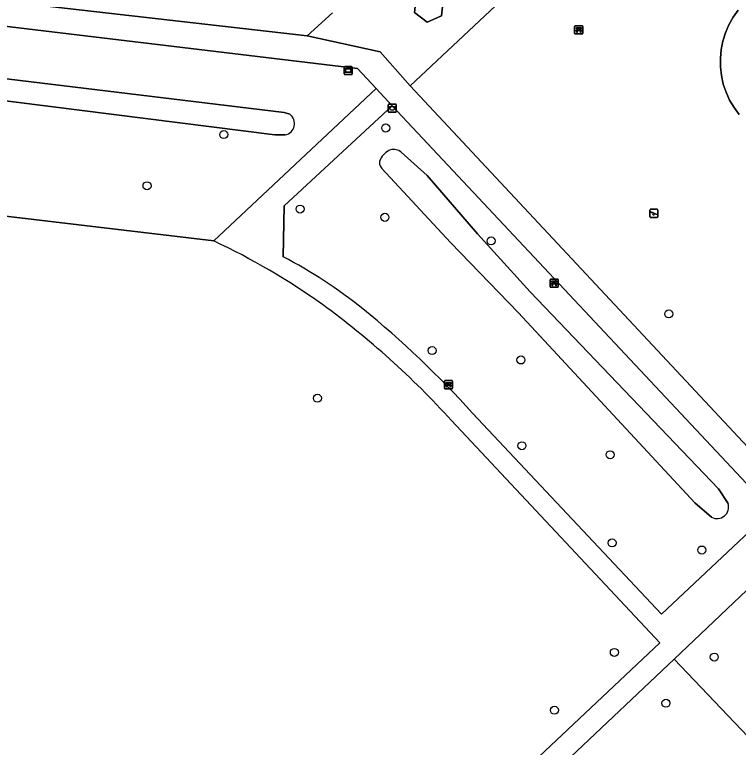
# Model space of a CAD drawing. Extents: x 157445 to 158888, y 383061 to 384688.
# Drawn here: x 158011.8 to 158100, y 384055.1 to 384144.4 of the extents above; entities that cross this region are included whole.
import ezdxf

# ---------------------------------------------------------------- set-up
doc = ezdxf.new("R2010")
doc.units = 0
for name, color, linetype in [('IMGEO_Afvalbak', 7, 'Continuous'), ('IMGEO_Bank', 7, 'Continuous'), ('IMGEO_Boom', 7, 'Continuous'), ('IMGEO_Gemengd_bos', 7, 'Continuous'), ('IMGEO_Greppel_droge_sloot', 7, 'Continuous'), ('IMGEO_Groenvoorziening', 7, 'Continuous'), ('IMGEO_Loofbos', 7, 'Continuous'), ('IMGEO_Speelvoorziening', 7, 'Continuous'), ('IMGEO_Voetpad_halfverhard', 7, 'Continuous'), ('IMGEO_Wegwijzer', 7, 'Continuous')]:
    doc.layers.add(name, color=color, linetype=linetype)

msp = doc.modelspace()

# ---------------------------------------------------------------- linework, layer by layer
at = {"layer": 'IMGEO_Afvalbak'}
for p, q in [((158057.436, 384133.506), (158058.226, 384133.506)), ((158058.226, 384133.506), (158057.436, 384133.506)), ((158057.336, 384132.606), (158057.336, 384133.406)), ((158057.336, 384133.406), (158057.336, 384132.606)), ((158058.326, 384133.406), (158058.326, 384132.606)), ((158058.326, 384132.606), (158058.326, 384133.406)), ((158058.226, 384132.506), (158057.436, 384132.506)), ((158057.436, 384132.506), (158058.226, 384132.506))]:
    msp.add_line(p, q, dxfattribs=at)
msp.add_lwpolyline([(158057.479, 384133.22), (158058.183, 384133.22), (158058.034, 384132.75), (158057.628, 384132.75), (158057.479, 384133.22)], dxfattribs=at)
for centre, start, end in [((158057.436, 384133.406), 90, 180), ((158057.436, 384133.406), 90, 180), ((158058.226, 384133.406), 0, 90), ((158058.226, 384133.406), 360, 90), ((158057.436, 384132.606), 180, 270), ((158057.436, 384132.606), 180, 270), ((158058.226, 384132.606), 270, 0), ((158058.226, 384132.606), 270, 0)]:
    msp.add_arc(centre, 0.1, start, end, dxfattribs=at)
at = {"layer": 'IMGEO_Bank'}
for p, q in [((158080.078, 384142.126), (158080.078, 384142.967)), ((158080.078, 384142.967), (158080.078, 384142.126)), ((158080.153, 384143.051), (158080.994, 384143.051)), ((158080.994, 384143.051), (158080.153, 384143.051)), ((158080.775, 384142.449), (158080.382, 384142.449)), ((158080.387, 384142.557), (158080.387, 384142.663)), ((158080.431, 384142.663), (158080.431, 384142.557)), ((158080.719, 384142.669), (158080.437, 384142.669)), ((158080.437, 384142.551), (158080.719, 384142.551)), ((158080.725, 384142.557), (158080.725, 384142.663)), ((158080.769, 384142.663), (158080.769, 384142.557)), ((158081.078, 384142.976), (158081.078, 384142.135)), ((158081.078, 384142.135), (158081.078, 384142.976)), ((158081.003, 384142.051), (158080.162, 384142.051)), ((158080.162, 384142.051), (158081.003, 384142.051)), ((158077.086, 384111.232), (158077.086, 384112.073)), ((158077.086, 384112.073), (158077.086, 384111.232)), ((158077.161, 384112.157), (158078.002, 384112.157)), ((158078.002, 384112.157), (158077.161, 384112.157)), ((158078.086, 384112.082), (158078.086, 384111.241)), ((158078.086, 384111.241), (158078.086, 384112.082)), ((158077.783, 384111.555), (158077.39, 384111.555)), ((158077.395, 384111.663), (158077.395, 384111.769)), ((158077.439, 384111.769), (158077.439, 384111.663)), ((158077.727, 384111.775), (158077.445, 384111.775)), ((158077.445, 384111.657), (158077.727, 384111.657)), ((158077.733, 384111.663), (158077.733, 384111.769)), ((158077.777, 384111.769), (158077.777, 384111.663)), ((158078.011, 384111.157), (158077.17, 384111.157)), ((158077.17, 384111.157), (158078.011, 384111.157)), ((158064.185, 384098.855), (158064.185, 384099.696)), ((158064.185, 384099.696), (158064.185, 384098.855)), ((158064.26, 384099.78), (158065.101, 384099.78)), ((158065.101, 384099.78), (158064.26, 384099.78)), ((158065.185, 384099.705), (158065.185, 384098.864)), ((158065.185, 384098.864), (158065.185, 384099.705)), ((158065.11, 384098.78), (158064.269, 384098.78)), ((158064.269, 384098.78), (158065.11, 384098.78)), ((158064.882, 384099.178), (158064.489, 384099.178)), ((158064.494, 384099.286), (158064.494, 384099.392)), ((158064.538, 384099.392), (158064.538, 384099.286)), ((158064.826, 384099.398), (158064.544, 384099.398)), ((158064.544, 384099.28), (158064.826, 384099.28)), ((158064.832, 384099.286), (158064.832, 384099.392)), ((158064.876, 384099.392), (158064.876, 384099.286))]:
    msp.add_line(p, q, dxfattribs=at)
for points in [[(158080.325, 384142.449), (158080.183, 384142.449), (158080.295, 384142.551), (158080.381, 384142.551)], [(158080.381, 384142.669), (158080.295, 384142.669), (158080.295, 384142.83), (158080.858, 384142.83), (158080.858, 384142.669), (158080.775, 384142.669)], [(158080.375, 384142.442), (158080.375, 384142.235), (158080.332, 384142.235), (158080.332, 384142.442)], [(158080.775, 384142.551), (158080.858, 384142.551), (158080.97, 384142.449), (158080.831, 384142.449)], [(158080.825, 384142.442), (158080.825, 384142.235), (158080.781, 384142.235), (158080.781, 384142.442)], [(158077.333, 384111.555), (158077.191, 384111.555), (158077.303, 384111.657), (158077.389, 384111.657)], [(158077.389, 384111.775), (158077.303, 384111.775), (158077.303, 384111.936), (158077.866, 384111.936), (158077.866, 384111.775), (158077.783, 384111.775)], [(158077.383, 384111.548), (158077.383, 384111.341), (158077.34, 384111.341), (158077.34, 384111.548)], [(158077.783, 384111.657), (158077.866, 384111.657), (158077.978, 384111.555), (158077.839, 384111.555)], [(158077.833, 384111.548), (158077.833, 384111.341), (158077.789, 384111.341), (158077.789, 384111.548)], [(158064.488, 384099.398), (158064.402, 384099.398), (158064.402, 384099.559), (158064.965, 384099.559), (158064.965, 384099.398), (158064.882, 384099.398)], [(158064.432, 384099.178), (158064.29, 384099.178), (158064.402, 384099.28), (158064.488, 384099.28)], [(158064.482, 384099.171), (158064.482, 384098.964), (158064.439, 384098.964), (158064.439, 384099.171)], [(158064.882, 384099.28), (158064.965, 384099.28), (158065.077, 384099.178), (158064.938, 384099.178)], [(158064.932, 384099.171), (158064.932, 384098.964), (158064.888, 384098.964), (158064.888, 384099.171)]]:
    msp.add_lwpolyline(points, dxfattribs=at)
for centre, radius, start, end in [((158080.156, 384142.973), 0.0779, 92.4484, 184.28452), ((158080.156, 384142.973), 0.0779, 92.4484, 184.28452), ((158080.325, 384142.442), 0.00671, 2.89567, 87.10433), ((158080.382, 384142.442), 0.00671, 92.89567, 177.10433), ((158080.38, 384142.662), 0.00671, 2.89567, 87.10433), ((158080.38, 384142.558), 0.00671, 272.89567, 357.10433), ((158080.437, 384142.662), 0.00671, 92.89567, 177.10433), ((158080.437, 384142.558), 0.00671, 182.89567, 267.10433), ((158080.719, 384142.662), 0.00671, 2.89567, 87.10433), ((158080.719, 384142.558), 0.00671, 272.89567, 357.10433), ((158080.776, 384142.662), 0.00671, 92.89567, 177.10433), ((158080.776, 384142.558), 0.00671, 182.89567, 267.10433), ((158080.774, 384142.442), 0.00671, 2.89567, 87.10433), ((158080.831, 384142.442), 0.00671, 92.89567, 177.10433), ((158081, 384142.973), 0.0779, 2.4484, 94.28452), ((158081, 384142.973), 0.0779, 2.4484, 94.28452), ((158080.156, 384142.129), 0.0779, 182.4484, 274.28452), ((158080.156, 384142.129), 0.0779, 182.4484, 274.28452), ((158081, 384142.129), 0.0779, 272.4484, 4.28452), ((158081, 384142.129), 0.0779, 272.4484, 4.28452), ((158077.164, 384112.079), 0.0779, 92.4484, 184.28452), ((158077.164, 384112.079), 0.0779, 92.4484, 184.28452), ((158078.008, 384112.079), 0.0779, 2.4484, 94.28452), ((158078.008, 384112.079), 0.0779, 2.4484, 94.28452), ((158077.164, 384111.235), 0.0779, 182.4484, 274.28452), ((158077.164, 384111.235), 0.0779, 182.4484, 274.28452), ((158077.333, 384111.548), 0.00671, 2.89567, 87.10433), ((158077.39, 384111.548), 0.00671, 92.89567, 177.10433), ((158077.388, 384111.768), 0.00671, 2.89567, 87.10433), ((158077.388, 384111.664), 0.00671, 272.89567, 357.10433), ((158077.445, 384111.768), 0.00671, 92.89567, 177.10433), ((158077.445, 384111.664), 0.00671, 182.89567, 267.10433), ((158077.727, 384111.768), 0.00671, 2.89567, 87.10433), ((158077.727, 384111.664), 0.00671, 272.89567, 357.10433), ((158077.784, 384111.768), 0.00671, 92.89567, 177.10433), ((158077.784, 384111.664), 0.00671, 182.89567, 267.10433), ((158077.782, 384111.548), 0.00671, 2.89567, 87.10433), ((158077.839, 384111.548), 0.00671, 92.89567, 177.10433), ((158078.008, 384111.235), 0.0779, 272.4484, 4.28452), ((158078.008, 384111.235), 0.0779, 272.4484, 4.28452), ((158064.263, 384099.702), 0.0779, 92.4484, 184.28452), ((158064.263, 384099.702), 0.0779, 92.4484, 184.28452), ((158065.107, 384099.702), 0.0779, 2.4484, 94.28452), ((158065.107, 384099.702), 0.0779, 2.4484, 94.28452), ((158064.263, 384098.858), 0.0779, 182.4484, 274.28452), ((158064.263, 384098.858), 0.0779, 182.4484, 274.28452), ((158064.432, 384099.171), 0.00671, 2.89567, 87.10433), ((158064.489, 384099.171), 0.00671, 92.89567, 177.10433), ((158064.487, 384099.391), 0.00671, 2.89567, 87.10433), ((158064.487, 384099.287), 0.00671, 272.89567, 357.10433), ((158064.544, 384099.391), 0.00671, 92.89567, 177.10433), ((158064.544, 384099.287), 0.00671, 182.89567, 267.10433), ((158064.826, 384099.391), 0.00671, 2.89567, 87.10433), ((158064.826, 384099.287), 0.00671, 272.89567, 357.10433), ((158064.883, 384099.391), 0.00671, 92.89567, 177.10433), ((158064.883, 384099.287), 0.00671, 182.89567, 267.10433), ((158064.881, 384099.171), 0.00671, 2.89567, 87.10433), ((158064.938, 384099.171), 0.00671, 92.89567, 177.10433), ((158065.107, 384098.858), 0.0779, 272.4484, 4.28452), ((158065.107, 384098.858), 0.0779, 272.4484, 4.28452)]:
    msp.add_arc(centre, radius, start, end, dxfattribs=at)
at = {"layer": 'IMGEO_Boom'}
for centre in [(158057.037, 384130.586), (158037.284, 384129.776), (158027.918, 384123.538), (158046.585, 384120.701), (158056.937, 384119.692), (158069.894, 384116.815), (158091.56, 384107.91), (158062.693, 384103.449), (158073.527, 384102.297), (158048.71, 384097.634), (158073.647, 384091.845), (158084.406, 384090.744), (158084.65, 384079.999), (158095.588, 384079.124), (158084.921, 384066.638), (158097.107, 384066.069), (158091.214, 384060.447), (158077.618, 384059.593)]:
    msp.add_circle(centre, 0.489, dxfattribs=at)
at = {"layer": 'IMGEO_Gemengd_bos'}
for points in [[(158067.625, 384095.812), (158090.664, 384071.322), (158104.113, 384083.962), (158057.81, 384133.297), (158044.631, 384121.088), (158044.523, 384114.892)], [(158058.938, 384127.624), (158062.1, 384124.776), (158068.219, 384117.673), (158074.656, 384110.592), (158097.636, 384086.586), (158098.8, 384084.785)], [(158096.779, 384083.127), (158094.75, 384084.86), (158073.235, 384108.027), (158064.946, 384116.61), (158056.571, 384125.664)]]:
    msp.add_lwpolyline(points, dxfattribs=at)
for centre, radius, start, end in [((158058.64, 384125.562), 2.565, 113.42869, 151.86735), ((158058.017, 384126.582), 1.391, 48.52569, 106.57324), ((158057.183, 384126.341), 0.913, 151.89662, 227.88304), ((158015.681, 384060.121), 61.901, 51.46687, 62.22885), ((157979.012, 384016.067), 119.212, 41.98501, 50.87118), ((158097.443, 384084.379), 1.417, 242.06106, 16.66888)]:
    msp.add_arc(centre, radius, start, end, dxfattribs=at)
at = {"layer": 'IMGEO_Greppel_droge_sloot'}
for points in [[(157947.642, 384141.739), (157950.381, 384141.104), (158000, 384135.248), (158043.491, 384129.771), (158044.774, 384129.746)], [(158045.33, 384132.256), (158044.659, 384132.478), (158000, 384137.878)], [(158074.656, 384110.592), (158068.219, 384117.673), (158062.1, 384124.776), (158058.938, 384127.624)], [(158056.571, 384125.664), (158064.946, 384116.61), (158073.235, 384108.027), (158094.75, 384084.86), (158096.779, 384083.127)], [(158098.8, 384084.785), (158097.636, 384086.586), (158074.656, 384110.592)]]:
    msp.add_lwpolyline(points, dxfattribs=at)
for centre, radius, start, end in [((158044.512, 384131.121), 1.4, 280.80626, 54.21348), ((158058.64, 384125.562), 2.565, 113.42869, 151.86735), ((158058.017, 384126.582), 1.391, 48.52569, 106.57324), ((158057.183, 384126.341), 0.913, 151.89662, 227.88304), ((158097.443, 384084.379), 1.417, 242.06106, 16.66888)]:
    msp.add_arc(centre, radius, start, end, dxfattribs=at)
at = {"layer": 'IMGEO_Groenvoorziening'}
for points in [[(158110.819, 384183.299), (158110.84, 384183.421), (158060.005, 384135.709), (158108.144, 384084.208), (158158.849, 384131.917)], [(158060.765, 384146.534), (158060.531, 384144.671), (158062.076, 384143.509), (158063.83, 384144.254), (158064.054, 384146.108), (158062.547, 384147.256)], [(158092.211, 384065.832), (158102.064, 384055.481), (158117.414, 384069.794), (158107.541, 384080.356)]]:
    msp.add_lwpolyline(points, close=True, dxfattribs=at)
for points in [[(158000, 384147.272), (158047.437, 384141.807), (158050.532, 384144.625)], [(158100.039, 384144.946), (158099.424, 384144.084), (158098.903, 384143.163), (158098.481, 384142.192), (158098.162, 384141.182), (158097.951, 384140.145), (158097.85, 384139.091), (158097.859, 384138.032), (158097.979, 384136.98), (158098.208, 384135.947), (158098.544, 384134.943), (158098.983, 384133.98), (158099.521, 384133.067), (158100.15, 384132.216)], [(158100.15, 384132.216), (158099.521, 384133.067), (158098.983, 384133.98), (158098.544, 384134.943), (158098.208, 384135.947), (158097.979, 384136.98), (158097.859, 384138.032), (158097.85, 384139.091), (158097.951, 384140.145), (158098.162, 384141.182), (158098.481, 384142.192), (158098.903, 384143.163), (158099.424, 384144.084), (158100.039, 384144.946)], [(158036.074, 384116.813), (158000, 384121.076), (157931.327, 384129.374), (157916.073, 384000), (157915.798, 383997.668), (157924.343, 383997.012), (157919.343, 383957.119), (157923.105, 383956.493)], [(158090.452, 384067.798), (158065.042, 384094.933)], [(157964.285, 383941.397), (157968.487, 383938.817), (157974.679, 383946.911), (157982.259, 383956.511), (157989.422, 383965.698), (157994.292, 383971.732), (157999.438, 383977.757), (158009.501, 383988.974), (158016.569, 383996.626), (158019.772, 384000.149), (158025.137, 384005.783), (158034.464, 384014.964), (158036.467, 384016.97), (158090.452, 384067.798)], [(158113.618, 384002.628), (158134.442, 384019.399), (158102.064, 384055.481), (158092.211, 384065.832), (158077.384, 384051.784), (158064.537, 384039.934), (158053.7, 384029.648), (158046.997, 384023.451), (158041.277, 384017.986), (158034.533, 384011.543), (158028.815, 384005.891), (158023.96, 384000.673), (158018.73, 383995.232), (158006.677, 383981.962), (158000, 383974.191), (157990.226, 383962.505), (157970.588, 383937.493), (157981.873, 383929.363), (157985.996, 383925.999), (157990.38, 383921.765), (158000, 383911.123), (158036.003, 383871.295), (158036.04, 383871.381)]]:
    msp.add_lwpolyline(points, dxfattribs=at)
for centre, radius, start, end in [((157999.665, 384039.505), 85.453, 54.48245, 64.78152), ((157987.71, 384024.622), 104.517, 42.27741, 53.88795)]:
    msp.add_arc(centre, radius, start, end, dxfattribs=at)
at = {"layer": 'IMGEO_Loofbos'}
msp.add_lwpolyline([(157931.327, 384129.374), (158000, 384121.076), (158036.074, 384116.813), (158055.866, 384135.402), (158053.595, 384137.853), (158000, 384144.249), (157934.004, 384151.844)], close=True, dxfattribs=at)
for points in [[(157947.563, 384143.759), (157952.082, 384143.673), (158000, 384137.878), (158044.659, 384132.478), (158045.33, 384132.256)], [(158044.774, 384129.746), (158043.491, 384129.771), (158000, 384135.248), (157950.381, 384141.104), (157947.642, 384141.739)]]:
    msp.add_lwpolyline(points, dxfattribs=at)
msp.add_arc((158044.512, 384131.121), 1.4, 280.80626, 54.21348, dxfattribs=at)
at = {"layer": 'IMGEO_Speelvoorziening'}
for p, q in [((158089.246, 384119.77), (158089.246, 384120.57)), ((158089.246, 384120.57), (158089.246, 384119.77)), ((158089.629, 384120.198), (158089.29, 384120.335)), ((158089.315, 384120.395), (158090.191, 384120.042)), ((158089.346, 384120.67), (158090.136, 384120.67)), ((158090.136, 384120.67), (158089.346, 384120.67)), ((158090.167, 384119.982), (158089.827, 384120.119)), ((158090.236, 384120.57), (158090.236, 384119.77)), ((158090.236, 384119.77), (158090.236, 384120.57)), ((158090.136, 384119.67), (158089.346, 384119.67)), ((158089.346, 384119.67), (158090.136, 384119.67))]:
    msp.add_line(p, q, dxfattribs=at)
for centre, radius, start, end in [((158089.346, 384120.57), 0.1, 90, 180), ((158089.346, 384120.57), 0.1, 90, 180), ((158089.303, 384120.365), 0.0327, 68.07798, 248.07798), ((158089.708, 384120.108), 0.12, 130.99278, 5.16318), ((158090.136, 384120.57), 0.1, 0, 90), ((158090.136, 384120.57), 0.1, 360, 90), ((158089.346, 384119.77), 0.1, 180, 270), ((158089.346, 384119.77), 0.1, 180, 270), ((158090.136, 384119.77), 0.1, 270, 0), ((158090.136, 384119.77), 0.1, 270, 0), ((158090.179, 384120.012), 0.0327, 248.07798, 68.07798)]:
    msp.add_arc(centre, radius, start, end, dxfattribs=at)
at = {"layer": 'IMGEO_Voetpad_halfverhard'}
for points in [[(158050.532, 384144.625), (158047.437, 384141.807), (158056.369, 384139.862), (158060.005, 384135.709), (158110.84, 384183.421)], [(157934.004, 384151.844), (158000, 384144.249), (158053.595, 384137.853), (158055.866, 384135.402), (158057.81, 384133.297), (158104.113, 384083.962), (158107.541, 384080.356), (158117.414, 384069.794), (158151.6, 384033.219), (158156.933, 384027.344), (158159.413, 384029.331), (158159.432, 384029.346), (158149.076, 384040.531), (158119.437, 384072.002), (158115.198, 384076.504), (158109.753, 384082.285), (158108.144, 384084.208), (158060.005, 384135.709), (158056.369, 384139.862), (158047.437, 384141.807), (158000, 384147.272)], [(158044.523, 384114.892), (158044.631, 384121.088), (158057.81, 384133.297), (158055.866, 384135.402), (158036.074, 384116.813)], [(157968.906, 383935.058), (157970.588, 383937.493), (157990.226, 383962.505), (158000, 383974.191), (158006.677, 383981.962), (158018.73, 383995.232), (158023.96, 384000.673), (158028.815, 384005.891), (158034.533, 384011.543), (158041.277, 384017.986), (158046.997, 384023.451), (158053.7, 384029.648), (158064.537, 384039.934), (158077.384, 384051.784), (158092.211, 384065.832), (158107.541, 384080.356), (158104.113, 384083.962), (158090.664, 384071.322), (158067.625, 384095.812)], [(158065.042, 384094.933), (158090.452, 384067.798), (158036.467, 384016.97), (158034.464, 384014.964), (158025.137, 384005.783), (158019.772, 384000.149), (158016.569, 383996.626), (158009.501, 383988.974)]]:
    msp.add_lwpolyline(points, dxfattribs=at)
msp.add_lwpolyline([(158060.765, 384146.534), (158062.547, 384147.256), (158064.054, 384146.108), (158063.83, 384144.254), (158062.076, 384143.509), (158060.531, 384144.671)], close=True, dxfattribs=at)
for centre, radius, start, end in [((157999.665, 384039.505), 85.453, 54.48245, 64.78152), ((158015.681, 384060.121), 61.901, 51.46687, 62.22885), ((157987.71, 384024.622), 104.517, 42.27741, 53.88795), ((157979.012, 384016.067), 119.212, 41.98501, 50.87118)]:
    msp.add_arc(centre, radius, start, end, dxfattribs=at)
at = {"layer": 'IMGEO_Wegwijzer'}
for p, q in [((158051.964, 384137.193), (158051.964, 384137.993)), ((158051.964, 384137.993), (158051.964, 384137.193)), ((158052.064, 384138.093), (158052.854, 384138.093)), ((158052.854, 384138.093), (158052.064, 384138.093)), ((158052.954, 384137.993), (158052.954, 384137.193)), ((158052.954, 384137.193), (158052.954, 384137.993)), ((158052.854, 384137.093), (158052.064, 384137.093)), ((158052.064, 384137.093), (158052.854, 384137.093))]:
    msp.add_line(p, q, dxfattribs=at)
for points in [[(158052.065, 384137.825), (158052.853, 384137.825), (158052.853, 384137.361), (158052.065, 384137.361), (158052.065, 384137.825)], [(158052.13, 384137.76), (158052.13, 384137.426), (158052.788, 384137.426), (158052.788, 384137.76), (158052.13, 384137.76)]]:
    msp.add_lwpolyline(points, dxfattribs=at)
for centre, start, end in [((158052.064, 384137.993), 90, 180), ((158052.064, 384137.993), 90, 180), ((158052.854, 384137.993), 0, 90), ((158052.854, 384137.993), 360, 90), ((158052.064, 384137.193), 180, 270), ((158052.064, 384137.193), 180, 270), ((158052.854, 384137.193), 270, 0), ((158052.854, 384137.193), 270, 0)]:
    msp.add_arc(centre, 0.1, start, end, dxfattribs=at)

doc.saveas('drawing.dxf')
